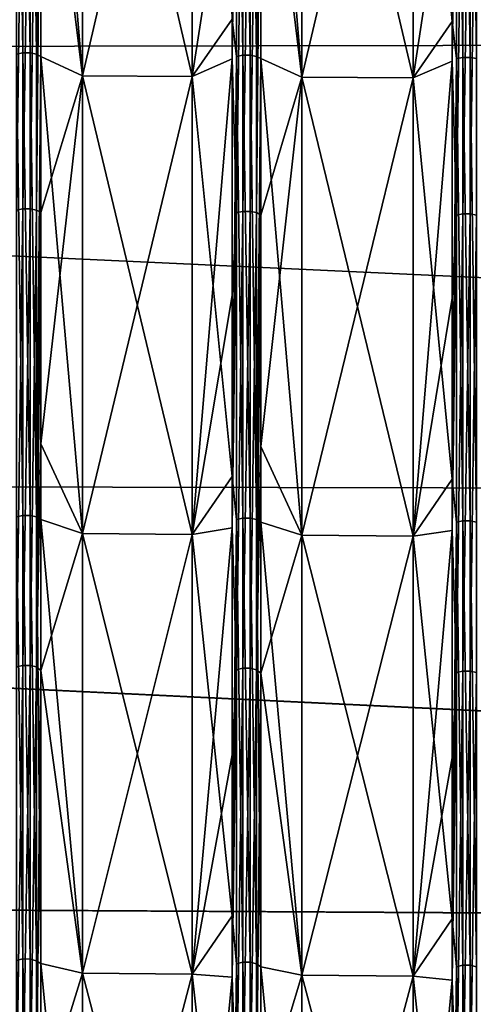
# Model space of a CAD drawing. Header units: metres. Extents: x -31 to 116, y -82 to 82.
# Tile 417 of 656: x 53.75 to 58.04, y -32.48 to -23.18. Entities that reach past the tile are written whole.
import ezdxf

# ---------------------------------------------------------------- set-up
doc = ezdxf.new("R2010")
doc.units = ezdxf.units.M
doc.layers.add('solid_80000000GA_10_1', color=7, linetype='CONTINUOUS')

msp = doc.modelspace()

# ---------------------------------------------------------------- linework, layer by layer
at = {"layer": 'solid_80000000GA_10_1'}
for points in [[(57.470112, -19.260422, -58.306656), (57.839779, -18.730356, -57.646111), (57.839779, -23.195478, -55.99884)], [(57.881325, -19.020336, -57.495071), (57.839779, -23.195478, -55.99884), (57.839779, -18.730356, -57.646111)], [(12.5, -19.366802, -55.339149), (103, -23.341593, -56.357498), (103, -18.847979, -58.015087)], [(12.5, -19.366768, 55.339161), (103, -18.848118, 58.015034), (103, -23.341688, 56.357452)], [(53.783474, -18.976839, -57.363583), (53.783474, -23.493156, -55.666622), (53.722752, -18.986135, -57.391685)], [(53.783474, -23.493156, -55.666622), (53.722752, -23.504665, -55.69389), (53.722752, -18.986135, -57.391685)], [(53.851025, -23.493176, -55.666664), (53.783474, -23.493156, -55.666622), (53.783474, -18.976839, -57.363583)], [(53.851025, -18.976852, -57.363628), (53.851025, -23.493176, -55.666664), (53.783474, -18.976839, -57.363583)], [(53.911705, -23.504715, -55.694008), (53.851025, -23.493176, -55.666664), (53.851025, -18.976852, -57.363628)], [(53.911705, -18.986176, -57.391808), (53.911705, -23.504715, -55.694008), (53.851025, -18.976852, -57.363628)], [(53.911705, -18.986176, -57.391808), (53.953094, -19.004665, -57.441566), (53.911705, -23.504715, -55.694008)], [(53.911705, -23.504715, -55.694008), (53.953094, -19.004665, -57.441566), (53.953094, -23.526466, -55.742413)], [(54.348129, -23.708773, -56.584755), (53.953094, -23.526466, -55.742413), (53.953094, -19.004665, -57.441566)], [(54.348129, -19.243582, -58.254829), (54.348129, -23.708773, -56.584755), (53.953094, -19.004665, -57.441566)], [(55.802036, -19.003235, -57.443378), (55.802036, -23.525837, -55.744053), (55.76049, -23.174641, -55.948536)], [(55.862759, -18.993938, -57.415276), (55.862759, -23.514328, -55.716785), (55.802036, -19.003235, -57.443378)], [(55.862759, -23.514328, -55.716785), (55.802036, -23.525837, -55.744053), (55.802036, -19.003235, -57.443378)], [(55.930313, -23.514345, -55.716827), (55.862759, -23.514328, -55.716785), (55.862759, -18.993938, -57.415276)], [(55.930313, -18.993954, -57.415321), (55.930313, -23.514345, -55.716827), (55.862759, -18.993938, -57.415276)], [(55.990993, -23.525887, -55.744171), (55.930313, -23.514345, -55.716827), (55.930313, -18.993954, -57.415321)], [(55.990993, -19.003275, -57.443501), (55.990993, -23.525887, -55.744171), (55.930313, -18.993954, -57.415321)], [(55.990993, -19.003275, -57.443501), (56.032383, -19.021763, -57.493263), (55.990993, -23.525887, -55.744171)], [(55.990993, -23.525887, -55.744171), (56.032383, -19.021763, -57.493263), (56.032383, -23.547634, -55.792576)], [(56.41888, -23.722605, -56.618149), (56.032383, -23.547634, -55.792576), (56.032383, -19.021763, -57.493263)], [(56.41888, -19.254751, -58.289204), (56.41888, -23.722605, -56.618149), (56.032383, -19.021763, -57.493263)], [(57.881325, -19.020336, -57.495071), (57.881325, -23.547007, -55.79422), (57.839779, -23.195478, -55.99884)], [(57.942047, -19.01104, -57.466969), (57.942047, -23.535498, -55.766949), (57.881325, -19.020336, -57.495071)], [(57.942047, -23.535498, -55.766949), (57.881325, -23.547007, -55.79422), (57.881325, -19.020336, -57.495071)], [(58.009598, -23.535517, -55.766991), (57.942047, -23.535498, -55.766949), (57.942047, -19.01104, -57.466969)], [(58.009598, -19.011055, -57.467014), (58.009598, -23.535517, -55.766991), (57.942047, -19.01104, -57.466969)], [(58.070282, -23.547058, -55.794338), (58.009598, -23.535517, -55.766991), (58.009598, -19.011055, -57.467014)], [(58.070282, -19.020376, -57.495193), (58.070282, -23.547058, -55.794338), (58.009598, -19.011055, -57.467014)], [(54.348129, -23.708773, 56.584755), (54.348129, -19.243582, 58.254829), (53.953094, -20.52314, 56.91671)], [(54.348129, -19.243582, -58.254829), (55.382427, -19.249161, -58.271999), (55.382427, -23.715681, -56.601437)], [(54.348129, -19.243582, -58.254829), (55.382427, -23.715681, -56.601437), (54.348129, -23.708773, -56.584755)], [(54.348129, -23.708773, 56.584755), (55.382427, -19.249161, 58.271999), (54.348129, -19.243582, 58.254829)], [(54.348129, -23.708773, 56.584755), (55.382427, -23.715681, 56.601437), (55.382427, -19.249161, 58.271999)], [(55.382427, -19.249161, 58.271999), (55.382427, -23.715681, 56.601437), (55.76049, -21.278646, 56.696754)], [(55.382427, -23.715681, -56.601437), (55.382427, -19.249161, -58.271999), (55.76049, -23.174641, -55.948536)], [(56.41888, -23.722605, 56.618149), (56.41888, -19.254751, 58.289204), (56.032383, -20.541594, 56.967934)], [(56.41888, -19.254751, -58.289204), (57.470112, -19.260422, -58.306656), (57.470112, -23.729626, -56.635101)], [(56.41888, -19.254751, -58.289204), (57.470112, -23.729626, -56.635101), (56.41888, -23.722605, -56.618149)], [(56.41888, -23.722605, 56.618149), (57.470112, -19.260422, 58.306656), (56.41888, -19.254751, 58.289204)], [(56.41888, -23.722605, 56.618149), (57.470112, -23.729626, 56.635101), (57.470112, -19.260422, 58.306656)], [(57.470112, -19.260422, 58.306656), (57.470112, -23.729626, 56.635101), (57.839779, -21.297779, 56.74773)], [(57.470112, -23.729626, -56.635101), (57.470112, -19.260422, -58.306656), (57.839779, -23.195478, -55.99884)], [(12.5, -23.5058, 53.711929), (12.5, -19.366768, 55.339161), (103, -23.341688, 56.357452)], [(12.5, -19.366802, -55.339149), (12.5, -23.505836, -53.711914), (103, -23.341593, -56.357498)], [(53.783474, -20.497162, 56.838081), (53.722752, -20.507202, 56.865925), (53.722752, -24.978937, 55.048447)], [(53.783474, -24.966705, 55.021492), (53.783474, -20.497162, 56.838081), (53.722752, -24.978937, 55.048447)], [(53.851025, -20.497177, 56.838123), (53.783474, -20.497162, 56.838081), (53.783474, -24.966705, 55.021492)], [(53.851025, -24.966724, 55.021534), (53.851025, -20.497177, 56.838123), (53.783474, -24.966705, 55.021492)], [(53.911705, -20.507246, 56.866047), (53.851025, -20.497177, 56.838123), (53.851025, -24.966724, 55.021534)], [(53.911705, -24.978991, 55.048565), (53.911705, -20.507246, 56.866047), (53.851025, -24.966724, 55.021534)], [(53.911705, -24.978991, 55.048565), (53.953094, -20.52314, 56.91671), (53.911705, -20.507246, 56.866047)], [(53.911705, -24.978991, 55.048565), (53.953094, -25.001413, 55.096645), (53.953094, -20.52314, 56.91671)], [(54.348129, -23.708773, 56.584755), (53.953094, -20.52314, 56.91671), (53.953094, -25.001413, 55.096645)], [(55.802036, -20.525673, 56.917145), (55.76049, -21.278646, 56.696754), (55.76049, -23.550758, 55.791256)], [(55.802036, -25.001434, 55.09803), (55.802036, -20.525673, 56.917145), (55.76049, -23.550758, 55.791256)], [(55.862759, -20.515633, 56.889301), (55.802036, -20.525673, 56.917145), (55.802036, -25.001434, 55.09803)], [(55.862759, -24.989204, 55.071075), (55.862759, -20.515633, 56.889301), (55.802036, -25.001434, 55.09803)], [(55.930313, -20.515648, 56.889343), (55.862759, -20.515633, 56.889301), (55.862759, -24.989204, 55.071075)], [(55.930313, -24.989223, 55.071117), (55.930313, -20.515648, 56.889343), (55.862759, -24.989204, 55.071075)], [(55.990993, -20.525717, 56.917267), (55.930313, -20.515648, 56.889343), (55.930313, -24.989223, 55.071117)], [(55.990993, -25.001488, 55.098148), (55.990993, -20.525717, 56.917267), (55.930313, -24.989223, 55.071117)], [(55.990993, -25.001488, 55.098148), (56.032383, -20.541594, 56.967934), (55.990993, -20.525717, 56.917267)], [(55.990993, -25.001488, 55.098148), (56.032383, -25.023943, 55.146214), (56.032383, -20.541594, 56.967934)], [(56.41888, -23.722605, 56.618149), (56.032383, -20.541594, 56.967934), (56.032383, -25.023943, 55.146214)], [(57.881325, -20.544144, 56.968365), (57.839779, -21.297779, 56.74773), (57.839779, -23.571932, 55.841419)], [(57.881325, -25.023933, 55.147614), (57.881325, -20.544144, 56.968365), (57.839779, -23.571932, 55.841419)], [(57.942047, -20.534103, 56.940521), (57.881325, -20.544144, 56.968365), (57.881325, -25.023933, 55.147614)], [(57.942047, -25.011703, 55.120659), (57.942047, -20.534103, 56.940521), (57.881325, -25.023933, 55.147614)], [(58.009598, -20.534119, 56.940563), (57.942047, -20.534103, 56.940521), (57.942047, -25.011703, 55.120659)], [(58.009598, -25.011723, 55.120701), (58.009598, -20.534119, 56.940563), (57.942047, -25.011703, 55.120659)], [(58.070282, -20.544188, 56.968483), (58.009598, -20.534119, 56.940563), (58.009598, -25.011723, 55.120701)], [(58.070282, -25.023987, 55.147728), (58.070282, -20.544188, 56.968483), (58.009598, -25.011723, 55.120701)], [(55.382427, -23.715681, 56.601437), (55.76049, -23.550758, 55.791256), (55.76049, -21.278646, 56.696754)], [(57.470112, -23.729626, 56.635101), (57.839779, -23.571932, 55.841419), (57.839779, -21.297779, 56.74773)], [(55.382427, -23.715681, -56.601437), (55.76049, -23.174641, -55.948536), (55.76049, -27.492872, -53.957802)], [(55.802036, -23.525837, -55.744053), (55.76049, -27.492872, -53.957802), (55.76049, -23.174641, -55.948536)], [(57.470112, -23.729626, -56.635101), (57.839779, -23.195478, -55.99884), (57.839779, -27.517591, -54.006317)], [(57.881325, -23.547007, -55.79422), (57.839779, -27.517591, -54.006317), (57.839779, -23.195478, -55.99884)], [(12.5, -23.505836, -53.711914), (103, -27.691591, -54.352322), (103, -23.341593, -56.357498)], [(12.5, -23.5058, 53.711929), (103, -23.341688, 56.357452), (103, -27.689804, 54.35323)], [(12.5, -27.509586, 51.775642), (12.5, -23.5058, 53.711929), (103, -27.689804, 54.35323)], [(12.5, -23.505836, -53.711914), (12.5, -27.509619, -51.775623), (103, -27.691591, -54.352322)], [(53.783474, -23.493156, -55.666622), (53.783474, -27.859684, -53.614727), (53.722752, -23.504665, -55.69389)], [(53.783474, -27.859684, -53.614727), (53.722752, -27.873331, -53.640995), (53.722752, -23.504665, -55.69389)], [(53.851025, -27.859705, -53.614769), (53.783474, -27.859684, -53.614727), (53.783474, -23.493156, -55.666622)], [(53.851025, -23.493176, -55.666664), (53.851025, -27.859705, -53.614769), (53.783474, -23.493156, -55.666622)], [(53.911705, -27.87339, -53.641106), (53.851025, -27.859705, -53.614769), (53.851025, -23.493176, -55.666664)], [(53.911705, -23.504715, -55.694008), (53.911705, -27.87339, -53.641106), (53.851025, -23.493176, -55.666664)], [(53.911705, -23.504715, -55.694008), (53.953094, -23.526466, -55.742413), (53.911705, -27.87339, -53.641106)], [(55.862759, -23.514328, -55.716785), (55.862759, -27.88479, -53.663044), (55.802036, -23.525837, -55.744053)], [(55.930313, -27.884811, -53.663082), (55.862759, -27.88479, -53.663044), (55.862759, -23.514328, -55.716785)], [(55.930313, -23.514345, -55.716827), (55.930313, -27.884811, -53.663082), (55.862759, -23.514328, -55.716785)], [(55.990993, -27.898497, -53.689423), (55.930313, -27.884811, -53.663082), (55.930313, -23.514345, -55.716827)], [(55.990993, -23.525887, -55.744171), (55.990993, -27.898497, -53.689423), (55.930313, -23.514345, -55.716827)], [(53.911705, -27.87339, -53.641106), (53.953094, -23.526466, -55.742413), (53.953094, -27.89875, -53.687717)], [(54.348129, -28.030807, -54.573017), (53.953094, -27.89875, -53.687717), (53.953094, -23.526466, -55.742413)], [(54.348129, -23.708773, -56.584755), (54.348129, -28.030807, -54.573017), (53.953094, -23.526466, -55.742413)], [(55.382427, -28.039003, 54.589104), (55.76049, -25.784451, 54.79475), (55.76049, -23.550758, 55.791256)], [(55.382427, -23.715681, 56.601437), (55.382427, -28.039003, 54.589104), (55.76049, -23.550758, 55.791256)], [(55.802036, -23.525837, -55.744053), (55.802036, -27.898438, -53.689308), (55.76049, -27.492872, -53.957802)], [(55.802036, -25.001434, 55.09803), (55.76049, -23.550758, 55.791256), (55.76049, -25.784451, 54.79475)], [(55.862759, -27.88479, -53.663044), (55.802036, -27.898438, -53.689308), (55.802036, -23.525837, -55.744053)], [(55.990993, -23.525887, -55.744171), (56.032383, -23.547634, -55.792576), (55.990993, -27.898497, -53.689423)], [(55.990993, -27.898497, -53.689423), (56.032383, -23.547634, -55.792576), (56.032383, -27.923851, -53.736031)], [(56.41888, -28.047216, -54.605225), (56.032383, -27.923851, -53.736031), (56.032383, -23.547634, -55.792576)], [(56.41888, -23.722605, -56.618149), (56.41888, -28.047216, -54.605225), (56.032383, -23.547634, -55.792576)], [(57.470112, -28.055548, 54.621571), (57.839779, -25.807634, 54.844017), (57.839779, -23.571932, 55.841419)], [(57.470112, -23.729626, 56.635101), (57.470112, -28.055548, 54.621571), (57.839779, -23.571932, 55.841419)], [(57.881325, -23.547007, -55.79422), (57.881325, -27.923544, -53.737621), (57.839779, -27.517591, -54.006317)], [(57.881325, -25.023933, 55.147614), (57.839779, -23.571932, 55.841419), (57.839779, -25.807634, 54.844017)], [(57.942047, -23.535498, -55.766949), (57.942047, -27.909895, -53.711357), (57.881325, -23.547007, -55.79422)], [(57.942047, -27.909895, -53.711357), (57.881325, -27.923544, -53.737621), (57.881325, -23.547007, -55.79422)], [(58.009598, -27.909916, -53.711399), (57.942047, -27.909895, -53.711357), (57.942047, -23.535498, -55.766949)], [(58.009598, -23.535517, -55.766991), (58.009598, -27.909916, -53.711399), (57.942047, -23.535498, -55.766949)], [(58.070282, -27.923603, -53.737736), (58.009598, -27.909916, -53.711399), (58.009598, -23.535517, -55.766991)], [(58.070282, -23.547058, -55.794338), (58.070282, -27.923603, -53.737736), (58.009598, -23.535517, -55.766991)], [(54.348129, -23.708773, 56.584755), (53.953094, -25.001413, 55.096645), (53.953094, -27.184311, 54.052979)], [(54.348129, -28.030807, 54.573017), (54.348129, -23.708773, 56.584755), (53.953094, -27.184311, 54.052979)], [(54.348129, -23.708773, -56.584755), (55.382427, -23.715681, -56.601437), (55.382427, -28.039003, -54.589104)], [(54.348129, -23.708773, -56.584755), (55.382427, -28.039003, -54.589104), (54.348129, -28.030807, -54.573017)], [(54.348129, -28.030807, 54.573017), (55.382427, -23.715681, 56.601437), (54.348129, -23.708773, 56.584755)], [(54.348129, -28.030807, 54.573017), (55.382427, -28.039003, 54.589104), (55.382427, -23.715681, 56.601437)], [(55.382427, -28.039003, -54.589104), (55.382427, -23.715681, -56.601437), (55.76049, -27.492872, -53.957802)], [(56.41888, -23.722605, 56.618149), (56.032383, -25.023943, 55.146214), (56.032383, -27.208807, 54.101604)], [(56.41888, -28.047216, 54.605225), (56.41888, -23.722605, 56.618149), (56.032383, -27.208807, 54.101604)], [(56.41888, -23.722605, -56.618149), (57.470112, -23.729626, -56.635101), (57.470112, -28.055548, -54.621571)], [(56.41888, -23.722605, -56.618149), (57.470112, -28.055548, -54.621571), (56.41888, -28.047216, -54.605225)], [(56.41888, -28.047216, 54.605225), (57.470112, -23.729626, 56.635101), (56.41888, -23.722605, 56.618149)], [(56.41888, -28.047216, 54.605225), (57.470112, -28.055548, 54.621571), (57.470112, -23.729626, 56.635101)], [(57.470112, -28.055548, -54.621571), (57.470112, -23.729626, -56.635101), (57.839779, -27.517591, -54.006317)], [(53.783474, -24.966705, 55.021492), (53.722752, -24.978937, 55.048447), (53.722752, -29.291405, 52.879982)], [(53.783474, -29.277063, 52.854088), (53.783474, -24.966705, 55.021492), (53.722752, -29.291405, 52.879982)], [(53.851025, -24.966724, 55.021534), (53.783474, -24.966705, 55.021492), (53.783474, -29.277063, 52.854088)], [(53.851025, -29.277084, 52.85413), (53.851025, -24.966724, 55.021534), (53.783474, -29.277063, 52.854088)], [(53.911705, -24.978991, 55.048565), (53.851025, -24.966724, 55.021534), (53.851025, -29.277084, 52.85413)], [(53.911705, -29.291468, 52.880093), (53.911705, -24.978991, 55.048565), (53.851025, -29.277084, 52.85413)], [(53.911705, -29.291468, 52.880093), (53.953094, -25.001413, 55.096645), (53.911705, -24.978991, 55.048565)], [(53.911705, -29.291468, 52.880093), (53.953094, -27.184311, 54.052979), (53.953094, -25.001413, 55.096645)], [(55.802036, -25.001434, 55.09803), (55.76049, -25.784451, 54.79475), (55.76049, -27.976084, 53.708858)], [(55.802036, -29.317787, 52.927608), (55.802036, -25.001434, 55.09803), (55.76049, -27.976084, 53.708858)], [(55.862759, -24.989204, 55.071075), (55.802036, -25.001434, 55.09803), (55.802036, -29.317787, 52.927608)], [(55.862759, -29.303446, 52.901718), (55.862759, -24.989204, 55.071075), (55.802036, -29.317787, 52.927608)], [(55.930313, -24.989223, 55.071117), (55.862759, -24.989204, 55.071075), (55.862759, -29.303446, 52.901718)], [(55.930313, -29.303469, 52.901756), (55.930313, -24.989223, 55.071117), (55.862759, -29.303446, 52.901718)], [(55.990993, -25.001488, 55.098148), (55.930313, -24.989223, 55.071117), (55.930313, -29.303469, 52.901756)], [(55.990993, -29.31785, 52.927723), (55.990993, -25.001488, 55.098148), (55.930313, -29.303469, 52.901756)], [(55.990993, -29.31785, 52.927723), (56.032383, -25.023943, 55.146214), (55.990993, -25.001488, 55.098148)], [(55.990993, -29.31785, 52.927723), (56.032383, -27.208807, 54.101604), (56.032383, -25.023943, 55.146214)], [(57.881325, -25.023933, 55.147614), (57.839779, -25.807634, 54.844017), (57.839779, -28.001236, 53.757149)], [(57.881325, -29.344172, 52.975239), (57.881325, -25.023933, 55.147614), (57.839779, -28.001236, 53.757149)], [(57.942047, -25.011703, 55.120659), (57.881325, -25.023933, 55.147614), (57.881325, -29.344172, 52.975239)], [(57.942047, -29.329828, 52.949348), (57.942047, -25.011703, 55.120659), (57.881325, -29.344172, 52.975239)], [(58.009598, -25.011723, 55.120701), (57.942047, -25.011703, 55.120659), (57.942047, -29.329828, 52.949348)], [(58.009598, -29.329851, 52.949387), (58.009598, -25.011723, 55.120701), (57.942047, -29.329828, 52.949348)], [(58.070282, -25.023987, 55.147728), (58.009598, -25.011723, 55.120701), (58.009598, -29.329851, 52.949387)], [(58.070282, -29.344233, 52.975353), (58.070282, -25.023987, 55.147728), (58.009598, -29.329851, 52.949387)], [(55.382427, -28.039003, 54.589104), (55.76049, -27.976084, 53.708858), (55.76049, -25.784451, 54.79475)], [(57.470112, -28.055548, 54.621571), (57.839779, -28.001236, 53.757149), (57.839779, -25.807634, 54.844017)], [(53.911705, -29.291468, 52.880093), (53.953094, -29.323067, 52.923233), (53.953094, -27.184311, 54.052979)], [(54.348129, -28.030807, 54.573017), (53.953094, -27.184311, 54.052979), (53.953094, -29.323067, 52.923233)], [(55.990993, -29.31785, 52.927723), (56.032383, -29.349491, 52.97084), (56.032383, -27.208807, 54.101604)], [(56.41888, -28.047216, 54.605225), (56.032383, -27.208807, 54.101604), (56.032383, -29.349491, 52.97084)], [(12.5, -27.509586, 51.775642), (103, -27.689804, 54.35323), (103, -31.86529, 52.015404)], [(12.5, -31.355291, 49.541309), (12.5, -27.509586, 51.775642), (103, -31.86529, 52.015404)], [(12.5, -27.509619, -51.775623), (103, -31.870413, -52.012264), (103, -27.691591, -54.352322)], [(12.5, -27.509619, -51.775623), (12.5, -31.355318, -49.54129), (103, -31.870413, -52.012264)], [(55.382427, -28.039003, -54.589104), (55.76049, -27.492872, -53.957802), (55.76049, -31.641602, -51.634403)], [(55.802036, -27.898438, -53.689308), (55.76049, -31.641602, -51.634403), (55.76049, -27.492872, -53.957802)], [(57.470112, -28.055548, -54.621571), (57.839779, -27.517591, -54.006317), (57.839779, -31.670052, -51.680828)], [(57.881325, -27.923544, -53.737621), (57.839779, -31.670052, -51.680828), (57.839779, -27.517591, -54.006317)], [(53.783474, -27.859684, -53.614727), (53.783474, -32.048576, -51.220989), (53.722752, -27.873331, -53.640995)], [(53.783474, -32.048576, -51.220989), (53.722752, -32.064278, -51.246082), (53.722752, -27.873331, -53.640995)], [(53.851025, -32.048603, -51.221027), (53.783474, -32.048576, -51.220989), (53.783474, -27.859684, -53.614727)], [(53.851025, -27.859705, -53.614769), (53.851025, -32.048603, -51.221027), (53.783474, -27.859684, -53.614727)], [(53.911705, -32.064346, -51.246189), (53.851025, -32.048603, -51.221027), (53.851025, -27.859705, -53.614769)], [(53.911705, -27.87339, -53.641106), (53.911705, -32.064346, -51.246189), (53.851025, -27.859705, -53.614769)], [(53.911705, -27.87339, -53.641106), (53.953094, -27.89875, -53.687717), (53.953094, -32.092392, -51.291222)], [(53.911705, -27.87339, -53.641106), (53.953094, -32.092392, -51.291222), (53.911705, -32.064346, -51.246189)], [(55.862759, -27.88479, -53.663044), (55.862759, -32.077457, -51.267147), (55.802036, -27.898438, -53.689308)], [(55.930313, -32.077484, -51.267185), (55.862759, -32.077457, -51.267147), (55.862759, -27.88479, -53.663044)], [(55.930313, -27.884811, -53.663082), (55.930313, -32.077484, -51.267185), (55.862759, -27.88479, -53.663044)], [(55.990993, -32.093227, -51.292347), (55.930313, -32.077484, -51.267185), (55.930313, -27.884811, -53.663082)], [(55.990993, -27.898497, -53.689423), (55.990993, -32.093227, -51.292347), (55.930313, -27.884811, -53.663082)], [(54.348129, -32.18359, -52.231762), (53.953094, -32.092392, -51.291222), (53.953094, -27.89875, -53.687717)], [(54.348129, -28.030807, -54.573017), (54.348129, -32.18359, -52.231762), (53.953094, -27.89875, -53.687717)], [(55.382427, -32.193024, 52.247154), (55.76049, -30.122078, 52.535351), (55.76049, -27.976084, 53.708858)], [(55.382427, -28.039003, 54.589104), (55.382427, -32.193024, 52.247154), (55.76049, -27.976084, 53.708858)], [(55.802036, -27.898438, -53.689308), (55.802036, -32.093159, -51.29224), (55.76049, -31.641602, -51.634403)], [(55.802036, -29.317787, 52.927608), (55.76049, -27.976084, 53.708858), (55.76049, -30.122078, 52.535351)], [(55.862759, -32.077457, -51.267147), (55.802036, -32.093159, -51.29224), (55.802036, -27.898438, -53.689308)], [(55.990993, -27.898497, -53.689423), (56.032383, -27.923851, -53.736031), (56.032383, -32.121265, -51.337383)], [(55.990993, -27.898497, -53.689423), (56.032383, -32.121265, -51.337383), (55.990993, -32.093227, -51.292347)], [(56.41888, -32.202477, -52.262581), (56.032383, -32.121265, -51.337383), (56.032383, -27.923851, -53.736031)], [(56.41888, -28.047216, -54.605225), (56.41888, -32.202477, -52.262581), (56.032383, -27.923851, -53.736031)], [(57.881325, -27.923544, -53.737621), (57.881325, -32.12204, -51.338398), (57.839779, -31.670052, -51.680828)], [(57.942047, -27.909895, -53.711357), (57.942047, -32.106339, -51.313305), (57.881325, -27.923544, -53.737621)], [(57.942047, -32.106339, -51.313305), (57.881325, -32.12204, -51.338398), (57.881325, -27.923544, -53.737621)], [(58.009598, -32.106361, -51.313343), (57.942047, -32.106339, -51.313305), (57.942047, -27.909895, -53.711357)], [(58.009598, -27.909916, -53.711399), (58.009598, -32.106361, -51.313343), (57.942047, -27.909895, -53.711357)], [(58.070282, -32.122108, -51.338505), (58.009598, -32.106361, -51.313343), (58.009598, -27.909916, -53.711399)], [(58.070282, -27.923603, -53.737736), (58.070282, -32.122108, -51.338505), (58.009598, -27.909916, -53.711399)], [(54.348129, -32.18359, 52.231762), (54.348129, -28.030807, 54.573017), (53.953094, -29.323067, 52.923233)], [(54.348129, -28.030807, -54.573017), (55.382427, -28.039003, -54.589104), (55.382427, -32.193024, -52.247154)], [(54.348129, -28.030807, -54.573017), (55.382427, -32.193024, -52.247154), (54.348129, -32.18359, -52.231762)], [(54.348129, -32.18359, 52.231762), (55.382427, -28.039003, 54.589104), (54.348129, -28.030807, 54.573017)], [(54.348129, -32.18359, 52.231762), (55.382427, -32.193024, 52.247154), (55.382427, -28.039003, 54.589104)], [(55.382427, -32.193024, -52.247154), (55.382427, -28.039003, -54.589104), (55.76049, -31.641602, -51.634403)], [(56.41888, -32.202477, 52.262581), (56.41888, -28.047216, 54.605225), (56.032383, -29.349491, 52.97084)], [(56.41888, -28.047216, -54.605225), (57.470112, -28.055548, -54.621571), (57.470112, -32.212063, -52.278225)], [(56.41888, -28.047216, -54.605225), (57.470112, -32.212063, -52.278225), (56.41888, -32.202477, -52.262581)], [(56.41888, -32.202477, 52.262581), (57.470112, -28.055548, 54.621571), (56.41888, -28.047216, 54.605225)], [(56.41888, -32.202477, 52.262581), (57.470112, -32.212063, 52.278225), (57.470112, -28.055548, 54.621571)], [(57.470112, -32.212063, 52.278225), (57.839779, -30.14916, 52.582584), (57.839779, -28.001236, 53.757149)], [(57.470112, -28.055548, 54.621571), (57.470112, -32.212063, 52.278225), (57.839779, -28.001236, 53.757149)], [(57.470112, -32.212063, -52.278225), (57.470112, -28.055548, -54.621571), (57.839779, -31.670052, -51.680828)], [(57.881325, -29.344172, 52.975239), (57.839779, -28.001236, 53.757149), (57.839779, -30.14916, 52.582584)], [(53.783474, -29.277063, 52.854088), (53.722752, -29.291405, 52.879982), (53.722752, -33.41711, 50.374352)], [(53.783474, -33.400749, 50.349686), (53.783474, -29.277063, 52.854088), (53.722752, -33.41711, 50.374352)], [(53.851025, -29.277084, 52.85413), (53.783474, -29.277063, 52.854088), (53.783474, -33.400749, 50.349686)], [(53.851025, -33.400776, 50.349728), (53.851025, -29.277084, 52.85413), (53.783474, -33.400749, 50.349686)], [(53.911705, -29.291468, 52.880093), (53.851025, -29.277084, 52.85413), (53.851025, -33.400776, 50.349728)], [(53.911705, -33.417183, 50.374458), (53.911705, -29.291468, 52.880093), (53.851025, -33.400776, 50.349728)], [(53.911705, -33.417183, 50.374458), (53.953094, -29.323067, 52.923233), (53.911705, -29.291468, 52.880093)], [(53.911705, -33.417183, 50.374458), (53.953094, -33.455265, 50.412861), (53.953094, -29.323067, 52.923233)], [(54.348129, -32.18359, 52.231762), (53.953094, -29.323067, 52.923233), (53.953094, -33.455265, 50.412861)], [(55.802036, -29.317787, 52.927608), (55.76049, -30.122078, 52.535351), (55.76049, -32.218937, 51.276142)], [(55.802036, -33.447212, 50.419724), (55.802036, -29.317787, 52.927608), (55.76049, -32.218937, 51.276142)], [(55.862759, -29.303446, 52.901718), (55.802036, -29.317787, 52.927608), (55.802036, -33.447212, 50.419724)], [(55.862759, -33.430847, 50.395061), (55.862759, -29.303446, 52.901718), (55.802036, -33.447212, 50.419724)], [(55.930313, -29.303469, 52.901756), (55.862759, -29.303446, 52.901718), (55.862759, -33.430847, 50.395061)], [(55.930313, -33.430874, 50.3951), (55.930313, -29.303469, 52.901756), (55.862759, -33.430847, 50.395061)], [(55.990993, -29.31785, 52.927723), (55.930313, -29.303469, 52.901756), (55.930313, -33.430874, 50.3951)], [(55.990993, -33.447281, 50.41983), (55.990993, -29.31785, 52.927723), (55.930313, -33.430874, 50.3951)], [(55.990993, -33.447281, 50.41983), (56.032383, -29.349491, 52.97084), (55.990993, -29.31785, 52.927723)], [(55.990993, -33.447281, 50.41983), (56.032383, -33.485409, 50.458199), (56.032383, -29.349491, 52.97084)], [(56.41888, -32.202477, 52.262581), (56.032383, -29.349491, 52.97084), (56.032383, -33.485409, 50.458199)], [(57.881325, -29.344172, 52.975239), (57.839779, -30.14916, 52.582584), (57.839779, -32.247902, 51.322247)], [(57.881325, -33.47731, 50.465096), (57.881325, -29.344172, 52.975239), (57.839779, -32.247902, 51.322247)], [(57.942047, -29.329828, 52.949348), (57.881325, -29.344172, 52.975239), (57.881325, -33.47731, 50.465096)], [(57.942047, -33.460949, 50.440434), (57.942047, -29.329828, 52.949348), (57.881325, -33.47731, 50.465096)], [(58.009598, -29.329851, 52.949387), (57.942047, -29.329828, 52.949348), (57.942047, -33.460949, 50.440434)], [(58.009598, -33.460972, 50.440472), (58.009598, -29.329851, 52.949387), (57.942047, -33.460949, 50.440434)], [(58.070282, -29.344233, 52.975353), (58.009598, -29.329851, 52.949387), (58.009598, -33.460972, 50.440472)], [(58.070282, -33.477383, 50.465206), (58.070282, -29.344233, 52.975353), (58.009598, -33.460972, 50.440472)], [(55.382427, -32.193024, 52.247154), (55.76049, -32.218937, 51.276142), (55.76049, -30.122078, 52.535351)], [(57.470112, -32.212063, 52.278225), (57.839779, -32.247902, 51.322247), (57.839779, -30.14916, 52.582584)], [(12.5, -31.355291, 49.541309), (103, -31.86529, 52.015404), (103, -35.848087, 49.354969)], [(12.5, -35.020924, 47.021606), (12.5, -31.355291, 49.541309), (103, -35.848087, 49.354969)], [(12.5, -31.355318, -49.54129), (103, -35.856754, -49.348675), (103, -31.870413, -52.012264)], [(12.5, -31.355318, -49.54129), (12.5, -35.020939, -47.021599), (103, -35.856754, -49.348675)], [(55.382427, -32.193024, -52.247154), (55.76049, -31.641602, -51.634403), (55.76049, -35.595249, -48.992661)], [(55.802036, -32.093159, -51.29224), (55.76049, -35.595249, -48.992661), (55.76049, -31.641602, -51.634403)], [(57.470112, -32.212063, -52.278225), (57.839779, -31.670052, -51.680828), (57.839779, -35.627254, -49.036709)], [(57.881325, -32.12204, -51.338398), (57.839779, -35.627254, -49.036709), (57.839779, -31.670052, -51.680828)], [(53.783474, -32.048576, -51.220989), (53.783474, -36.033131, -48.500668), (53.722752, -32.064278, -51.246082)], [(53.783474, -36.033131, -48.500668), (53.722752, -36.050781, -48.524426), (53.722752, -32.064278, -51.246082)], [(53.851025, -36.033157, -48.500702), (53.783474, -36.033131, -48.500668), (53.783474, -32.048576, -51.220989)], [(53.851025, -32.048603, -51.221027), (53.851025, -36.033157, -48.500702), (53.783474, -32.048576, -51.220989)], [(53.911705, -36.050858, -48.524529), (53.851025, -36.033157, -48.500702), (53.851025, -32.048603, -51.221027)], [(53.911705, -32.064346, -51.246189), (53.911705, -36.050858, -48.524529), (53.851025, -32.048603, -51.221027)], [(53.911705, -32.064346, -51.246189), (53.953094, -32.092392, -51.291222), (53.953094, -36.079243, -48.56953)], [(53.911705, -32.064346, -51.246189), (53.953094, -36.079243, -48.56953), (53.911705, -36.050858, -48.524529)], [(54.348129, -36.142044, -49.575127), (53.953094, -36.079243, -48.56953), (53.953094, -32.092392, -51.291222)], [(54.348129, -32.18359, -52.231762), (54.348129, -36.142044, -49.575127), (53.953094, -32.092392, -51.291222)], [(55.802036, -32.093159, -51.29224), (55.802036, -36.083252, -48.56813), (55.76049, -35.595249, -48.992661)], [(55.862759, -32.077457, -51.267147), (55.862759, -36.065601, -48.544373), (55.802036, -32.093159, -51.29224)], [(55.862759, -36.065601, -48.544373), (55.802036, -36.083252, -48.56813), (55.802036, -32.093159, -51.29224)], [(55.930313, -36.065628, -48.544411), (55.862759, -36.065601, -48.544373), (55.862759, -32.077457, -51.267147)], [(55.930313, -32.077484, -51.267185), (55.930313, -36.065628, -48.544411), (55.862759, -32.077457, -51.267147)], [(55.990993, -36.083328, -48.568233), (55.930313, -36.065628, -48.544411), (55.930313, -32.077484, -51.267185)], [(55.990993, -32.093227, -51.292347), (55.990993, -36.083328, -48.568233), (55.930313, -32.077484, -51.267185)], [(55.990993, -32.093227, -51.292347), (56.032383, -32.121265, -51.337383), (56.032383, -36.111702, -48.613247)], [(55.990993, -32.093227, -51.292347), (56.032383, -36.111702, -48.613247), (55.990993, -36.083328, -48.568233)], [(56.41888, -36.163288, -49.604366), (56.032383, -36.111702, -48.613247), (56.032383, -32.121265, -51.337383)], [(56.41888, -32.202477, -52.262581), (56.41888, -36.163288, -49.604366), (56.032383, -32.121265, -51.337383)], [(57.881325, -32.12204, -51.338398), (57.881325, -36.115723, -48.611839), (57.839779, -35.627254, -49.036709)], [(57.942047, -32.106339, -51.313305), (57.942047, -36.098072, -48.588078), (57.881325, -32.12204, -51.338398)], [(57.942047, -36.098072, -48.588078), (57.881325, -36.115723, -48.611839), (57.881325, -32.12204, -51.338398)], [(58.009598, -36.098099, -48.588116), (57.942047, -36.098072, -48.588078), (57.942047, -32.106339, -51.313305)], [(58.009598, -32.106361, -51.313343), (58.009598, -36.098099, -48.588116), (57.942047, -32.106339, -51.313305)], [(58.070282, -36.115803, -48.611942), (58.009598, -36.098099, -48.588116), (58.009598, -32.106361, -51.313343)], [(58.070282, -32.122108, -51.338505), (58.070282, -36.115803, -48.611942), (58.009598, -32.106361, -51.313343)], [(54.348129, -36.142044, 49.575127), (54.348129, -32.18359, 52.231762), (53.953094, -33.455265, 50.412861)], [(54.348129, -32.18359, -52.231762), (55.382427, -32.193024, -52.247154), (55.382427, -36.152657, -49.589729)], [(54.348129, -32.18359, -52.231762), (55.382427, -36.152657, -49.589729), (54.348129, -36.142044, -49.575127)], [(54.348129, -36.142044, 49.575127), (55.382427, -32.193024, 52.247154), (54.348129, -32.18359, 52.231762)], [(54.348129, -36.142044, 49.575127), (55.382427, -36.152657, 49.589729), (55.382427, -32.193024, 52.247154)], [(55.382427, -32.193024, 52.247154), (55.382427, -36.152657, 49.589729), (55.76049, -32.218937, 51.276142)], [(55.382427, -36.152657, -49.589729), (55.382427, -32.193024, -52.247154), (55.76049, -35.595249, -48.992661)], [(55.382427, -36.152657, 49.589729), (55.76049, -34.263233, 49.933289), (55.76049, -32.218937, 51.276142)], [(55.802036, -33.447212, 50.419724), (55.76049, -32.218937, 51.276142), (55.76049, -34.263233, 49.933289)], [(56.41888, -36.163288, 49.604366), (56.41888, -32.202477, 52.262581), (56.032383, -33.485409, 50.458199)], [(56.41888, -32.202477, -52.262581), (57.470112, -32.212063, -52.278225), (57.470112, -36.174076, -49.619213)], [(56.41888, -32.202477, -52.262581), (57.470112, -36.174076, -49.619213), (56.41888, -36.163288, -49.604366)], [(56.41888, -36.163288, 49.604366), (57.470112, -32.212063, 52.278225), (56.41888, -32.202477, 52.262581)], [(56.41888, -36.163288, 49.604366), (57.470112, -36.174076, 49.619213), (57.470112, -32.212063, 52.278225)], [(57.470112, -32.212063, 52.278225), (57.470112, -36.174076, 49.619213), (57.839779, -32.247902, 51.322247)], [(57.470112, -36.174076, -49.619213), (57.470112, -32.212063, -52.278225), (57.839779, -35.627254, -49.036709)], [(57.470112, -36.174076, 49.619213), (57.839779, -34.294041, 49.978184), (57.839779, -32.247902, 51.322247)], [(57.881325, -33.47731, 50.465096), (57.839779, -32.247902, 51.322247), (57.839779, -34.294041, 49.978184)]]:
    msp.add_3dface(points, dxfattribs=at)

doc.saveas('drawing.dxf')
